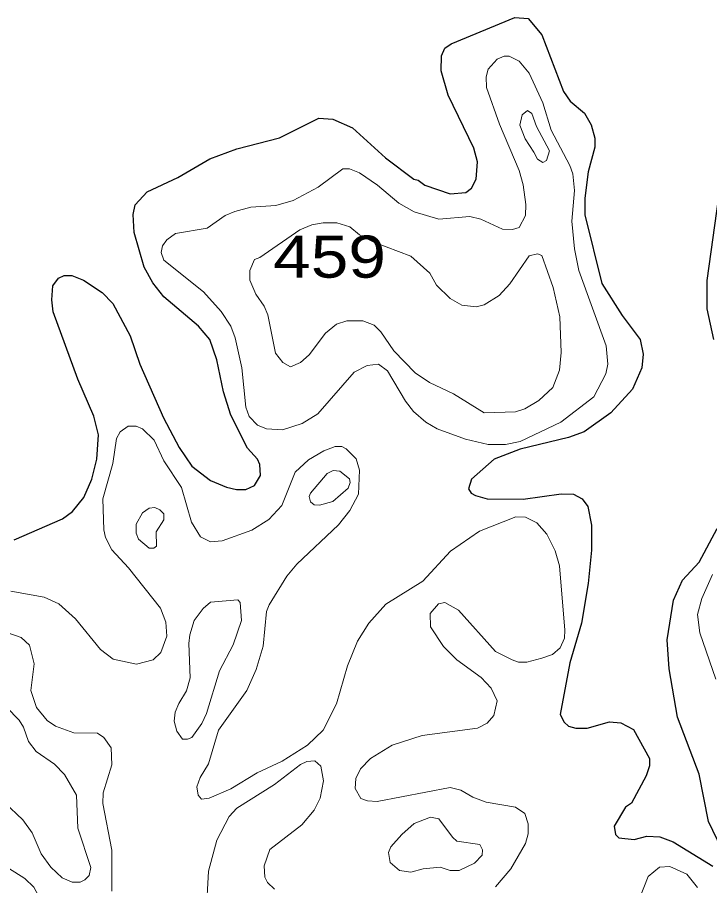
# Model space of a CAD drawing. Extents: x 577 to 602.9, y 7483.8 to 7511.6.
# Drawn here: x 589.694 to 591.011, y 7507.426 to 7509.077 of the extents above; entities that cross this region are included whole.
import ezdxf
from ezdxf.enums import TextEntityAlignment as Align

# ---------------------------------------------------------------- set-up
doc = ezdxf.new("R2010")
doc.units = 0
doc.header["$LTSCALE"] = 0.032
doc.layers.add('1', color=7, linetype='Continuous', lineweight=25)
doc.layers.add('2', color=7, linetype='Continuous', lineweight=13)
doc.layers.add('61', color=7, linetype='Continuous')

msp = doc.modelspace()

# ---------------------------------------------------------------- linework, layer by layer
at = {"layer": '1'}
for points in [[(589.6881, 7508.0835), (589.7803, 7508.1233), (589.7994, 7508.1376), (589.8209, 7508.1638), (589.836, 7508.1988), (589.8455, 7508.237), (589.8487, 7508.2831), (589.84, 7508.3189), (589.8097, 7508.3889), (589.7628, 7508.5169), (589.7597, 7508.54), (589.762, 7508.5662), (589.7724, 7508.5813), (589.7835, 7508.5861), (589.7978, 7508.5861), (589.8201, 7508.5773), (589.8559, 7508.5535), (589.8757, 7508.5328), (589.9091, 7508.4716), (589.9274, 7508.4175), (589.972, 7508.3157), (590.0022, 7508.2593), (590.026, 7508.2235), (590.0618, 7508.1964), (590.092, 7508.1837), (590.1111, 7508.179), (590.1286, 7508.179), (590.1453, 7508.1869), (590.1564, 7508.206), (590.1556, 7508.2267), (590.1509, 7508.237), (590.1318, 7508.2577), (590.1, 7508.3205), (590.0865, 7508.365), (590.0737, 7508.4255), (590.0602, 7508.4644), (590.0388, 7508.4899), (589.9728, 7508.5455), (589.9521, 7508.5718), (589.9354, 7508.602), (589.9163, 7508.668), (589.9147, 7508.7022), (589.9187, 7508.7205), (589.941, 7508.7451), (589.9998, 7508.7722), (590.0602, 7508.8079), (590.1119, 7508.827), (590.193, 7508.8477), (590.2678, 7508.8851), (590.294, 7508.8835), (590.3314, 7508.8668), (590.3942, 7508.8095), (590.4483, 7508.769), (590.4562, 7508.7674), (590.4689, 7508.7578), (590.5175, 7508.7411), (590.5469, 7508.7435), (590.558, 7508.7523), (590.5668, 7508.769), (590.5691, 7508.8024), (590.562, 7508.8278), (590.5135, 7508.9288), (590.5, 7508.9749), (590.5008, 7509.0036), (590.5071, 7509.0179), (590.519, 7509.0266), (590.6399, 7509.0767), (590.6654, 7509.0743), (590.6916, 7509.0433), (590.7329, 7508.936), (590.7457, 7508.9177), (590.7727, 7508.8946), (590.7854, 7508.8723), (590.7926, 7508.8469), (590.7926, 7508.8302), (590.7799, 7508.7833), (590.7735, 7508.7332), (590.7735, 7508.7014), (590.8053, 7508.571), (590.8443, 7508.5098)], [(591.0184, 7508.4644), (591.0057, 7508.5225), (591.0057, 7508.5765), (591.028, 7508.7356)], [(590.8443, 7508.5098), (590.8785, 7508.4644), (590.884, 7508.4366), (590.8816, 7508.4103), (590.8641, 7508.3698), (590.8228, 7508.3253), (590.7719, 7508.2887), (590.7425, 7508.2783), (590.6502, 7508.2561), (590.6009, 7508.237), (590.558, 7508.1988), (590.5524, 7508.1805), (590.5572, 7508.1726), (590.5652, 7508.1678), (590.5874, 7508.1615), (590.6558, 7508.1607), (590.7282, 7508.171), (590.752, 7508.1702), (590.7679, 7508.1615), (590.7791, 7508.1471), (590.7862, 7508.1114), (590.7862, 7508.0637), (590.7799, 7508.0008), (590.7671, 7507.9253), (590.7449, 7507.8498), (590.7266, 7507.7519), (590.7337, 7507.7368), (590.7425, 7507.7297), (590.756, 7507.7257), (590.7775, 7507.7257), (590.8204, 7507.7376), (590.8419, 7507.736), (590.8657, 7507.7233), (590.896, 7507.6677), (590.896, 7507.6541), (590.8896, 7507.6351), (590.8618, 7507.5828), (590.8503, 7507.5752), (590.8292, 7507.5396), (590.8315, 7507.5237), (590.8379, 7507.5174), (590.8673, 7507.5142), (590.8912, 7507.5205), (590.9158, 7507.519), (590.9413, 7507.5094), (591.0168, 7507.4633)], [(591.0335, 7507.4959), (591.0081, 7507.5484), (590.9906, 7507.6382), (590.9492, 7507.7464), (590.9333, 7507.8386), (590.9301, 7507.8935), (590.9421, 7507.969), (590.9588, 7508.0072), (590.9906, 7508.0414), (591.0248, 7508.105)]]:
    msp.add_lwpolyline(points, dxfattribs=at)
at = {"layer": '2'}
for points in [[(590.7488, 7508.6895), (590.7536, 7508.637), (590.7616, 7508.5956), (590.8141, 7508.4525), (590.8172, 7508.4175), (590.8133, 7508.3992), (590.7902, 7508.3555), (590.7274, 7508.307), (590.6502, 7508.2704), (590.6224, 7508.2648), (590.5898, 7508.2648), (590.5461, 7508.2752), (590.4928, 7508.2943), (590.4713, 7508.307), (590.4475, 7508.3277), (590.4324, 7508.3475), (590.3982, 7508.4048), (590.3807, 7508.4175), (590.3592, 7508.4151), (590.3346, 7508.4024), (590.2654, 7508.3229), (590.236, 7508.3046), (590.1986, 7508.2927), (590.1684, 7508.2943), (590.1509, 7508.3014), (590.135, 7508.3181), (590.1286, 7508.3356), (590.1215, 7508.4103), (590.1087, 7508.4676), (590.1, 7508.4899), (590.0817, 7508.5177), (590.0483, 7508.5551), (589.9728, 7508.6155), (589.968, 7508.6298), (589.9704, 7508.6425), (589.9783, 7508.6537), (589.995, 7508.6656), (590.0555, 7508.6759), (590.0896, 7508.6998), (590.1079, 7508.7077), (590.1382, 7508.7157), (590.1859, 7508.7189), (590.2185, 7508.7284), (590.2662, 7508.7539), (590.3131, 7508.7889), (590.3258, 7508.7889), (590.3449, 7508.7809), (590.3791, 7508.7578), (590.4196, 7508.7236), (590.4491, 7508.7069), (590.496, 7508.6934), (590.5548, 7508.6982), (590.5755, 7508.6934), (590.6168, 7508.6743), (590.6359, 7508.6736), (590.6487, 7508.6775), (590.6606, 7508.6998), (590.6614, 7508.7213), (590.6558, 7508.7586), (590.6487, 7508.7857), (590.6113, 7508.8739), (590.5866, 7508.9431), (590.5858, 7508.9638), (590.5898, 7508.9781), (590.6065, 7508.9972), (590.62, 7509.0028), (590.6296, 7509.0028), (590.6487, 7508.9932), (590.6677, 7508.9709), (590.6932, 7508.9145), (590.7091, 7508.862), (590.7449, 7508.7952), (590.7504, 7508.7793), (590.7536, 7508.7475)], [(590.6765, 7508.8207), (590.6836, 7508.8071), (590.6932, 7508.8008), (590.7003, 7508.8048), (590.7059, 7508.823), (590.6813, 7508.8692), (590.6725, 7508.8938), (590.6646, 7508.8994), (590.6542, 7508.8914), (590.6495, 7508.8716), (590.6598, 7508.8461)], [(590.4912, 7508.5678), (590.5175, 7508.5423), (590.5397, 7508.5296), (590.5668, 7508.5264), (590.5819, 7508.5304), (590.6105, 7508.5479), (590.6304, 7508.5702), (590.6677, 7508.6235), (590.6836, 7508.6274), (590.6916, 7508.6243), (590.7131, 7508.563), (590.7258, 7508.5074), (590.7282, 7508.4398), (590.725, 7508.4064), (590.7123, 7508.373), (590.686, 7508.3483), (590.659, 7508.3324), (590.6415, 7508.3269), (590.5819, 7508.3253), (590.5238, 7508.361), (590.4777, 7508.3825), (590.4507, 7508.4008), (590.4101, 7508.443), (590.3855, 7508.4787), (590.3727, 7508.4915), (590.3513, 7508.5002), (590.321, 7508.5002), (590.3012, 7508.4938), (590.2805, 7508.4763), (590.2495, 7508.435), (590.2328, 7508.4207), (590.2137, 7508.4127), (590.1994, 7508.4207), (590.1851, 7508.4382), (590.1708, 7508.5113), (590.1636, 7508.528), (590.1477, 7508.5503), (590.1366, 7508.5773), (590.1366, 7508.5956), (590.1453, 7508.6163), (590.1556, 7508.6203), (590.2312, 7508.6728), (590.2542, 7508.6823), (590.2757, 7508.6863), (590.302, 7508.6863), (590.3266, 7508.6783), (590.345, 7508.6636), (590.3719, 7508.6495), (590.4426, 7508.6228), (590.4785, 7508.5906)], [(590.3075, 7508.2139), (590.2948, 7508.2155), (590.2837, 7508.21), (590.2519, 7508.1726), (590.2495, 7508.1662), (590.2519, 7508.1559), (590.259, 7508.1503), (590.2686, 7508.1495), (590.294, 7508.1567), (590.3234, 7508.1821), (590.3274, 7508.1925), (590.3258, 7508.1996)], [(589.9561, 7508.1448), (589.9656, 7508.1408), (589.9728, 7508.1328), (589.9728, 7508.1217), (589.9584, 7508.0986), (589.9592, 7508.0716), (589.9537, 7508.0676), (589.9449, 7508.0676), (589.925, 7508.0851), (589.9203, 7508.0963), (589.9203, 7508.1137), (589.9322, 7508.1352), (589.9449, 7508.144)], [(590.0014, 7507.7726), (589.9942, 7507.7559), (589.9926, 7507.7392), (589.9974, 7507.7201), (590.0085, 7507.705), (590.0182, 7507.7047), (590.026, 7507.7082), (590.0451, 7507.7344), (590.0539, 7507.7535), (590.0785, 7507.8346), (590.1048, 7507.8839), (590.1207, 7507.9301), (590.1183, 7507.9643), (590.1135, 7507.9698), (590.0618, 7507.9651), (590.0475, 7507.9531), (590.0308, 7507.9301), (590.0221, 7507.903), (590.0205, 7507.8863), (590.0229, 7507.8211), (590.0157, 7507.7965)], [(590.4658, 7507.4585), (590.4984, 7507.4617), (590.5175, 7507.4553), (590.5342, 7507.4553), (590.5636, 7507.4689), (590.5779, 7507.484), (590.5787, 7507.4943), (590.5739, 7507.5046), (590.5302, 7507.511), (590.5214, 7507.5182), (590.496, 7507.5531), (590.4801, 7507.5563), (590.4491, 7507.5444), (590.4252, 7507.5237), (590.4045, 7507.4999), (590.3998, 7507.4895), (590.4029, 7507.4705), (590.4212, 7507.4553), (590.4427, 7507.4522)]]:
    msp.add_lwpolyline(points, close=True, dxfattribs=at)
for points in [[(590.3465, 7507.6486), (590.3656, 7507.6677), (590.4069, 7507.6931), (590.4642, 7507.7114), (590.5691, 7507.7257), (590.5874, 7507.7352), (590.6002, 7507.7496), (590.6065, 7507.7774), (590.5954, 7507.802), (590.5763, 7507.8219), (590.5302, 7507.8553), (590.5047, 7507.8808), (590.4801, 7507.9181), (590.4793, 7507.9436), (590.4952, 7507.9619), (590.5071, 7507.9643), (590.5334, 7507.9499), (590.6033, 7507.8712), (590.6351, 7507.8553), (590.6471, 7507.8513), (590.663, 7507.8513), (590.6916, 7507.8585), (590.7115, 7507.8657), (590.7266, 7507.8784), (590.7345, 7507.8967), (590.7353, 7507.9118), (590.725, 7508.0342), (590.717, 7508.0629), (590.7011, 7508.0947), (590.6821, 7508.1161), (590.6606, 7508.1265), (590.6423, 7508.1273), (590.5731, 7508.1002), (590.5182, 7508.0621), (590.465, 7508.0048), (590.395, 7507.9611), (590.3624, 7507.9253), (590.3409, 7507.8911), (590.3218, 7507.8442), (590.3012, 7507.7718), (590.2757, 7507.7217), (590.2463, 7507.6931), (590.1978, 7507.6629), (590.1501, 7507.6406), (590.1, 7507.6104), (590.0594, 7507.5929), (590.0443, 7507.5905), (590.038, 7507.5985), (590.0356, 7507.6144), (590.0419, 7507.6319), (590.0578, 7507.6581), (590.0769, 7507.7217), (590.131, 7507.7973), (590.1485, 7507.837), (590.162, 7507.8816), (590.1684, 7507.9476), (590.1731, 7507.9603), (590.2065, 7508.0144), (590.2256, 7508.0374), (590.3051, 7508.1122), (590.3266, 7508.1392), (590.3433, 7508.1702), (590.3449, 7508.2163), (590.3385, 7508.2378), (590.3195, 7508.2569), (590.3115, 7508.2609), (590.2988, 7508.2609), (590.2773, 7508.2529), (590.2479, 7508.2354), (590.2224, 7508.2124), (590.197, 7508.1487), (590.1723, 7508.1225), (590.1405, 7508.1018), (590.0841, 7508.0819), (590.0618, 7508.0796), (590.0427, 7508.0891), (590.0252, 7508.1169), (590.0062, 7508.1829), (589.9728, 7508.2338), (589.9545, 7508.2728), (589.9322, 7508.2943), (589.9203, 7508.2998), (589.9052, 7508.2998), (589.8901, 7508.2887), (589.8829, 7508.276), (589.8757, 7508.229), (589.8567, 7508.1615), (589.859, 7508.1026), (589.8622, 7508.0883), (589.8742, 7508.0644), (589.906, 7508.0303), (589.9664, 7507.9539), (589.9767, 7507.9269), (589.9783, 7507.9006), (589.9672, 7507.8696), (589.9529, 7507.8553), (589.9211, 7507.8474), (589.8765, 7507.8569), (589.8527, 7507.8752), (589.805, 7507.9332), (589.7732, 7507.9619)], [(591.016, 7508.0175), (590.9954, 7507.9722), (590.9874, 7507.942), (590.9922, 7507.907), (591.0224, 7507.8187)], [(589.7732, 7507.9619), (589.7453, 7507.9746), (589.682, 7507.9858)], [(589.661, 7507.9118), (589.7016, 7507.8983), (589.7175, 7507.8831), (589.7263, 7507.8482), (589.7199, 7507.7973), (589.731, 7507.7647), (589.7509, 7507.74), (589.7668, 7507.7297), (589.8018, 7507.717), (589.8471, 7507.7162), (589.859, 7507.7082), (589.8726, 7507.6883), (589.8742, 7507.6557), (589.8575, 7507.6025), (589.8567, 7507.5826), (589.8742, 7507.4935), (589.8742, 7507.4156)], [(589.6738, 7507.7655), (589.6976, 7507.7408), (589.7064, 7507.7273), (589.7159, 7507.7003), (589.7302, 7507.6812), (589.7652, 7507.6573), (589.7843, 7507.6374), (589.8066, 7507.5985), (589.8097, 7507.5357), (589.8344, 7507.4609), (589.8312, 7507.4458), (589.8225, 7507.4371), (589.8137, 7507.4331), (589.7986, 7507.4331), (589.7795, 7507.441), (589.7581, 7507.4617), (589.7398, 7507.4871), (589.7223, 7507.5269), (589.7048, 7507.5516), (589.6698, 7507.5842)], [(590.0531, 7507.3726), (590.0578, 7507.4538), (590.0737, 7507.5126), (590.0968, 7507.5579), (590.1119, 7507.5738), (590.1835, 7507.6184), (590.2328, 7507.6565), (590.2447, 7507.6621), (590.2598, 7507.6637), (590.2717, 7507.6533), (590.2765, 7507.6255), (590.2702, 7507.5929), (590.259, 7507.5698), (590.2352, 7507.542), (590.1747, 7507.4951), (590.1636, 7507.4641), (590.1652, 7507.4426), (590.17, 7507.4323), (590.1835, 7507.4196)], [(590.6033, 7507.4243), (590.6328, 7507.4585), (590.6606, 7507.5062), (590.6654, 7507.5245), (590.6654, 7507.5436), (590.659, 7507.5635), (590.6415, 7507.5754), (590.5858, 7507.585), (590.5604, 7507.5945), (590.5373, 7507.608), (590.5175, 7507.6128), (590.3783, 7507.5865), (590.36, 7507.5873), (590.3473, 7507.5921), (590.3369, 7507.6112), (590.3377, 7507.6303), (590.3465, 7507.6486)], [(589.8105, 7507.2987), (589.7946, 7507.3361), (589.7795, 7507.3591), (589.7469, 7507.3846), (589.7255, 7507.4235), (589.7088, 7507.4402), (589.6777, 7507.4593)], [(590.9874, 7507.4227), (590.9675, 7507.4482), (590.9349, 7507.4625), (590.915, 7507.4617), (590.8936, 7507.4434), (590.8769, 7507.4021)]]:
    msp.add_lwpolyline(points, dxfattribs=at)

# ---------------------------------------------------------------- texts
at = {"layer": '61', "width": 1.2}
msp.add_text('459', height=0.08, dxfattribs=at).set_placement((590.288, 7508.5819), align=Align.CENTER)

doc.saveas('drawing.dxf')
